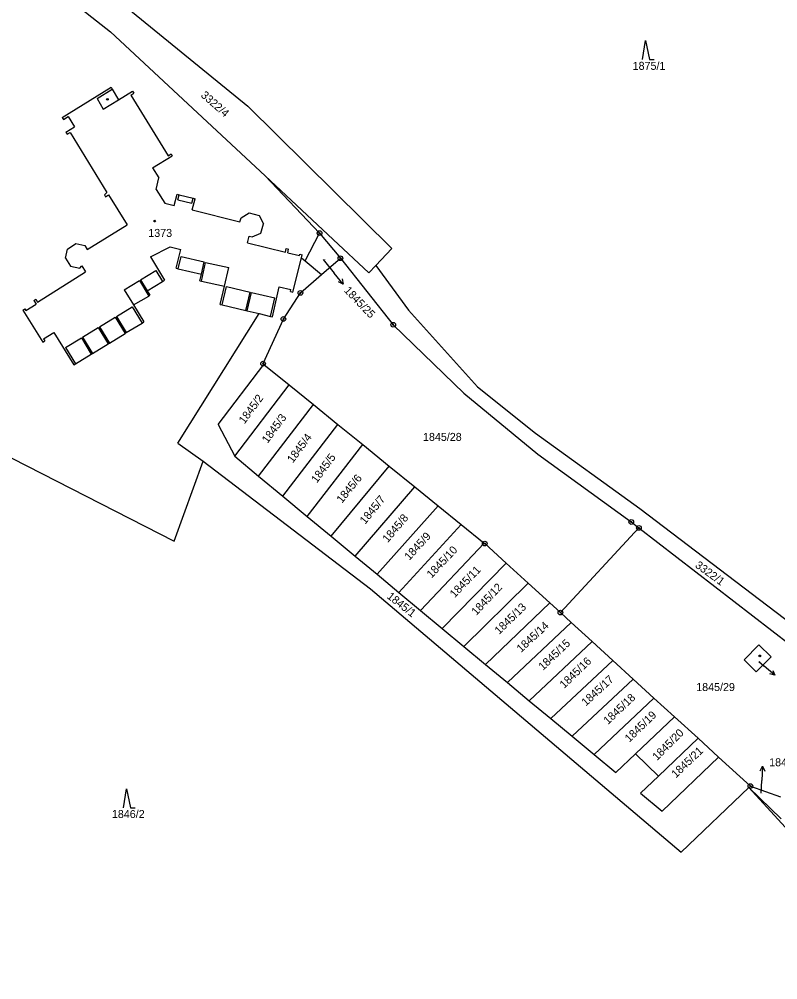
# Model space of a CAD drawing. Extents: x -763205 to -760228, y -1155311 to -1152844.
# Drawn here: x -761769.7 to -761608.6, y -1154979.4 to -1154775.3 of the extents above; entities that cross this region are included whole.
import ezdxf

# ---------------------------------------------------------------- set-up
doc = ezdxf.new("R2010")
doc.units = 0
for name, color, linetype in [('Vrstva 1', 7, 'Continuous'), ('Vrstva 16', 7, 'Continuous'), ('Vrstva 18', 7, 'Continuous'), ('Vrstva 19', 7, 'Continuous'), ('Vrstva 24', 7, 'Continuous'), ('Vrstva 25', 7, 'Continuous'), ('Vrstva 4', 7, 'Continuous'), ('Vrstva 6', 7, 'Continuous')]:
    doc.layers.add(name, color=color, linetype=linetype)

msp = doc.modelspace()

# ---------------------------------------------------------------- linework, layer by layer
at = {"layer": 'Vrstva 1'}
for p, q in [((-761763.82, -1154767.28), (-761750.33, -1154777.96)), ((-761751.6, -1154768.9), (-761721.18, -1154793.77)), ((-761750.33, -1154777.96), (-761717.52, -1154808.57)), ((-761760.62, -1154796.13), (-761750.23, -1154789.72)), ((-761750.23, -1154789.72), (-761749.97, -1154790.15)), ((-761749.97, -1154790.15), (-761748.66, -1154792.38)), ((-761748.66, -1154792.38), (-761745.67, -1154790.55)), ((-761746.05, -1154791.37), (-761745.41, -1154790.97)), ((-761746.05, -1154791.37), (-761738.1, -1154804.29)), ((-761745.67, -1154790.55), (-761745.41, -1154790.97)), ((-761721.18, -1154793.77), (-761690.59, -1154824)), ((-761760.62, -1154796.13), (-761760.36, -1154796.55)), ((-761760.36, -1154796.55), (-761759.34, -1154795.92)), ((-761759.34, -1154795.92), (-761757.97, -1154798.14)), ((-761759.85, -1154799.29), (-761757.97, -1154798.14)), ((-761759.85, -1154799.29), (-761759.58, -1154799.72)), ((-761759.58, -1154799.72), (-761758.9, -1154799.35)), ((-761758.9, -1154799.35), (-761751.15, -1154812.11)), ((-761738.1, -1154804.29), (-761737.46, -1154803.89)), ((-761737.46, -1154803.89), (-761737.22, -1154804.28)), ((-761741.4, -1154806.85), (-761737.22, -1154804.28)), ((-761741.4, -1154806.85), (-761740.09, -1154808.98)), ((-761740.68, -1154811.46), (-761740.09, -1154808.98)), ((-761717.52, -1154808.57), (-761703.03, -1154822.09)), ((-761717.52, -1154808.57), (-761705.94, -1154820.71)), ((-761751.63, -1154812.59), (-761751.15, -1154812.11)), ((-761740.68, -1154811.46), (-761738.84, -1154814.32)), ((-761751.63, -1154812.59), (-761751.39, -1154812.97)), ((-761751.39, -1154812.97), (-761750.76, -1154812.58)), ((-761750.76, -1154812.58), (-761746.84, -1154818.94)), ((-761736.8, -1154814.83), (-761736.21, -1154812.45)), ((-761736.21, -1154812.45), (-761735.77, -1154812.56)), ((-761735.77, -1154812.56), (-761732.81, -1154813.3)), ((-761732.97, -1154815.79), (-761732.38, -1154813.41)), ((-761732.81, -1154813.3), (-761732.38, -1154813.41)), ((-761738.84, -1154814.32), (-761736.8, -1154814.83)), ((-761732.97, -1154815.79), (-761722.85, -1154818.33)), ((-761722.85, -1154818.33), (-761722.59, -1154817.48)), ((-761722.59, -1154817.48), (-761720.87, -1154816.41)), ((-761720.87, -1154816.41), (-761718.8, -1154816.96)), ((-761718.8, -1154816.96), (-761717.86, -1154818.74)), ((-761755.32, -1154824.16), (-761746.84, -1154818.94)), ((-761718.42, -1154820.7), (-761717.86, -1154818.74)), ((-761721.22, -1154822.76), (-761720.87, -1154821.34)), ((-761720.87, -1154821.34), (-761720.23, -1154821.5)), ((-761720.23, -1154821.5), (-761718.42, -1154820.7)), ((-761709.02, -1154826.63), (-761705.94, -1154820.71)), ((-761705.94, -1154820.71), (-761701.52, -1154826.06)), ((-761703.03, -1154822.09), (-761695.45, -1154829.16)), ((-761759.9, -1154826), (-761759.49, -1154824.09)), ((-761759.49, -1154824.09), (-761757.73, -1154822.95)), ((-761757.73, -1154822.95), (-761755.81, -1154823.36)), ((-761755.81, -1154823.36), (-761755.32, -1154824.16)), ((-761741.83, -1154825.78), (-761737.69, -1154823.63)), ((-761737.69, -1154823.63), (-761735.44, -1154824.16)), ((-761736.39, -1154828.18), (-761735.44, -1154824.16)), ((-761721.22, -1154822.76), (-761713.19, -1154824.74)), ((-761713.19, -1154824.74), (-761713.01, -1154824.01)), ((-761713.01, -1154824.01), (-761712.52, -1154824.13)), ((-761712.7, -1154824.87), (-761712.52, -1154824.13)), ((-761693.96, -1154827.57), (-761690.59, -1154824)), ((-761759.9, -1154826), (-761758.81, -1154827.76)), ((-761741.83, -1154825.78), (-761738.85, -1154830.74)), ((-761712.7, -1154824.87), (-761710.21, -1154825.49)), ((-761711.62, -1154833.23), (-761709.81, -1154825.97)), ((-761710.21, -1154825.49), (-761710.14, -1154825.19)), ((-761710.14, -1154825.19), (-761709.65, -1154825.32)), ((-761709.81, -1154825.97), (-761709.65, -1154825.32)), ((-761709.81, -1154825.97), (-761709.02, -1154826.63)), ((-761705.53, -1154829.54), (-761701.52, -1154826.06)), ((-761701.52, -1154826.06), (-761690.3, -1154840.17)), ((-761758.81, -1154827.76), (-761756.85, -1154828.17)), ((-761756.85, -1154828.17), (-761756.45, -1154827.67)), ((-761756.45, -1154827.67), (-761755.65, -1154828.93)), ((-761736.39, -1154828.18), (-761735.96, -1154828.29)), ((-761735.96, -1154828.29), (-761731.04, -1154829.46)), ((-761709.02, -1154826.63), (-761705.53, -1154829.54)), ((-761695.45, -1154829.16), (-761693.96, -1154827.57)), ((-761693.96, -1154827.57), (-761687.07, -1154837.07)), ((-761765.87, -1154835.38), (-761755.65, -1154828.93)), ((-761731.34, -1154830.83), (-761731.04, -1154829.46)), ((-761710, -1154833.41), (-761705.53, -1154829.54)), ((-761742.54, -1154832.97), (-761739.29, -1154831)), ((-761739.29, -1154831), (-761738.85, -1154830.74)), ((-761731.34, -1154830.83), (-761731.04, -1154830.9)), ((-761731.04, -1154830.9), (-761726.13, -1154831.96)), ((-761727.06, -1154835.87), (-761726.13, -1154831.96)), ((-761715.91, -1154838.5), (-761714.51, -1154832.1)), ((-761714.51, -1154832.1), (-761712.01, -1154832.72)), ((-761745.46, -1154835.98), (-761742.23, -1154834.09)), ((-761742.54, -1154832.97), (-761741.97, -1154833.93)), ((-761742.23, -1154834.09), (-761741.97, -1154833.93)), ((-761713.63, -1154838.96), (-761710, -1154833.41)), ((-761712.11, -1154833.11), (-761712.01, -1154832.72)), ((-761712.11, -1154833.11), (-761711.62, -1154833.23)), ((-761768.32, -1154837.17), (-761766.16, -1154835.82)), ((-761766.63, -1154835.01), (-761766.23, -1154834.77)), ((-761766.63, -1154835.01), (-761766.16, -1154835.82)), ((-761766.23, -1154834.77), (-761765.87, -1154835.38)), ((-761745.46, -1154835.98), (-761743.26, -1154839.58)), ((-761727.06, -1154835.87), (-761726.62, -1154835.97)), ((-761726.62, -1154835.97), (-761721.63, -1154837.15)), ((-761768.98, -1154837.05), (-761768.56, -1154836.79)), ((-761768.98, -1154837.05), (-761764.71, -1154843.87)), ((-761768.56, -1154836.79), (-761768.32, -1154837.17)), ((-761736.06, -1154865.31), (-761718.79, -1154837.82)), ((-761721.63, -1154837.15), (-761721.34, -1154837.22)), ((-761721.34, -1154837.22), (-761718.79, -1154837.82)), ((-761718.79, -1154837.82), (-761716.35, -1154838.4)), ((-761716.35, -1154838.4), (-761715.91, -1154838.5)), ((-761687.07, -1154837.07), (-761672.37, -1154853.38)), ((-761746.99, -1154841.86), (-761743.65, -1154839.81)), ((-761743.65, -1154839.81), (-761743.26, -1154839.58)), ((-761717.94, -1154848.45), (-761713.63, -1154838.96)), ((-761690.3, -1154840.17), (-761675.32, -1154854.71)), ((-761764.56, -1154843.18), (-761762.4, -1154841.83)), ((-761762.4, -1154841.83), (-761758.16, -1154848.69)), ((-761750.58, -1154844.06), (-761747.25, -1154842.01)), ((-761747.25, -1154842.01), (-761746.99, -1154841.86)), ((-761764.71, -1154843.87), (-761764.29, -1154843.6)), ((-761764.56, -1154843.18), (-761764.29, -1154843.6)), ((-761754.18, -1154846.26), (-761750.84, -1154844.21)), ((-761750.84, -1154844.21), (-761750.58, -1154844.06)), ((-761757.77, -1154848.46), (-761754.44, -1154846.41)), ((-761754.44, -1154846.41), (-761754.18, -1154846.26)), ((-761758.16, -1154848.69), (-761757.77, -1154848.46)), ((-761727.45, -1154861.4), (-761717.76, -1154848.6)), ((-761717.94, -1154848.45), (-761717.76, -1154848.6)), ((-761717.76, -1154848.6), (-761712.39, -1154852.97)), ((-761723.95, -1154868.12), (-761712.39, -1154852.97)), ((-761712.39, -1154852.97), (-761707.23, -1154857.15)), ((-761675.32, -1154854.71), (-761659.58, -1154867.69)), ((-761672.37, -1154853.38), (-761660.06, -1154863.25)), ((-761718.88, -1154872.33), (-761707.23, -1154857.15)), ((-761707.23, -1154857.15), (-761702.04, -1154861.37)), ((-761727.45, -1154861.4), (-761723.95, -1154868.12)), ((-761713.73, -1154876.61), (-761702.04, -1154861.37)), ((-761702.04, -1154861.37), (-761696.76, -1154865.65)), ((-761660.06, -1154863.25), (-761637.88, -1154879.23)), ((-761778.23, -1154865.02), (-761736.83, -1154886.18)), ((-761736.06, -1154865.31), (-761730.63, -1154869.18)), ((-761708.57, -1154880.89), (-761696.76, -1154865.65)), ((-761696.76, -1154865.65), (-761691.14, -1154870.22)), ((-761736.83, -1154886.18), (-761730.63, -1154869.18)), ((-761730.63, -1154869.18), (-761695.1, -1154896.29)), ((-761723.95, -1154868.12), (-761718.88, -1154872.33)), ((-761659.58, -1154867.69), (-761639.73, -1154882.09)), ((-761703.5, -1154885.1), (-761691.14, -1154870.22)), ((-761691.14, -1154870.22), (-761685.68, -1154874.65)), ((-761718.88, -1154872.33), (-761713.73, -1154876.61)), ((-761698.35, -1154889.38), (-761685.68, -1154874.65)), ((-761685.68, -1154874.65), (-761680.75, -1154878.65)), ((-761713.73, -1154876.61), (-761708.57, -1154880.89)), ((-761693.73, -1154893.21), (-761680.75, -1154878.65)), ((-761680.75, -1154878.65), (-761675.87, -1154882.62)), ((-761637.88, -1154879.23), (-761603.74, -1154905.21)), ((-761708.57, -1154880.89), (-761703.5, -1154885.1)), ((-761689.12, -1154897.04), (-761675.87, -1154882.62)), ((-761675.87, -1154882.62), (-761670.96, -1154886.6)), ((-761654.79, -1154901.34), (-761638.12, -1154883.35)), ((-761639.73, -1154882.09), (-761638.12, -1154883.35)), ((-761638.12, -1154883.35), (-761605.84, -1154908.28)), ((-761703.5, -1154885.1), (-761698.35, -1154889.38)), ((-761684.51, -1154900.87), (-761670.96, -1154886.6)), ((-761670.96, -1154886.6), (-761670.86, -1154886.68)), ((-761670.86, -1154886.68), (-761666.3, -1154890.84)), ((-761698.35, -1154889.38), (-761693.73, -1154893.21)), ((-761679.89, -1154904.7), (-761666.3, -1154890.84)), ((-761666.3, -1154890.84), (-761661.65, -1154895.08)), ((-761693.73, -1154893.21), (-761689.12, -1154897.04)), ((-761675.28, -1154908.53), (-761661.65, -1154895.08)), ((-761661.65, -1154895.08), (-761657.06, -1154899.26)), ((-761695.1, -1154896.29), (-761629.1, -1154952.26)), ((-761689.12, -1154897.04), (-761684.51, -1154900.87)), ((-761670.67, -1154912.36), (-761657.06, -1154899.26)), ((-761657.06, -1154899.26), (-761654.79, -1154901.34)), ((-761684.51, -1154900.87), (-761679.89, -1154904.7)), ((-761654.79, -1154901.34), (-761652.47, -1154903.45)), ((-761666.05, -1154916.19), (-761652.47, -1154903.45)), ((-761652.47, -1154903.45), (-761648.05, -1154907.49)), ((-761679.89, -1154904.7), (-761675.28, -1154908.53)), ((-761661.4, -1154920.06), (-761648.05, -1154907.49)), ((-761648.05, -1154907.49), (-761643.67, -1154911.49)), ((-761675.28, -1154908.53), (-761670.67, -1154912.36)), ((-761615.78, -1154911.39), (-761612.62, -1154908.16)), ((-761612.62, -1154908.16), (-761610.05, -1154910.73)), ((-761656.82, -1154923.86), (-761643.67, -1154911.49)), ((-761643.67, -1154911.49), (-761639.32, -1154915.46)), ((-761615.78, -1154911.39), (-761613.23, -1154913.93)), ((-761613.23, -1154913.93), (-761610.05, -1154910.73)), ((-761670.67, -1154912.36), (-761666.05, -1154916.19)), ((-761666.05, -1154916.19), (-761661.4, -1154920.06)), ((-761652.29, -1154927.62), (-761639.32, -1154915.46)), ((-761639.32, -1154915.46), (-761634.91, -1154919.49)), ((-761661.4, -1154920.06), (-761656.82, -1154923.86)), ((-761647.6, -1154931.52), (-761634.91, -1154919.49)), ((-761634.91, -1154919.49), (-761630.55, -1154923.47)), ((-761656.82, -1154923.86), (-761652.29, -1154927.62)), ((-761638.81, -1154931.36), (-761630.55, -1154923.47)), ((-761630.55, -1154923.47), (-761625.54, -1154928.05)), ((-761652.29, -1154927.62), (-761647.6, -1154931.52)), ((-761633.98, -1154936.09), (-761625.54, -1154928.05)), ((-761625.54, -1154928.05), (-761621.18, -1154932.03)), ((-761647.6, -1154931.52), (-761642.98, -1154935.35)), ((-761642.98, -1154935.35), (-761638.81, -1154931.36)), ((-761638.81, -1154931.36), (-761633.98, -1154936.09)), ((-761633.14, -1154943.52), (-761621.18, -1154932.03)), ((-761621.18, -1154932.03), (-761614.43, -1154938.19)), ((-761637.76, -1154939.69), (-761633.98, -1154936.09)), ((-761629.1, -1154952.26), (-761614.78, -1154938.49)), ((-761614.78, -1154938.49), (-761577.39, -1154979.36)), ((-761614.78, -1154938.49), (-761607.86, -1154945.18)), ((-761614.43, -1154938.19), (-761608, -1154940.48)), ((-761637.76, -1154939.69), (-761633.14, -1154943.52))]:
    msp.add_line(p, q, dxfattribs=at)
at = {"layer": 'Vrstva 16'}
for p, q in [((-761705.21, -1154826.33), (-761702.82, -1154829.23)), ((-761700.912, -1154831.545), (-761702.82, -1154829.23)), ((-761612.62, -1154911.76), (-761611.51, -1154912.71)), ((-761609.224, -1154914.653), (-761611.51, -1154912.71)), ((-761611.828, -1154933.994), (-761611.99, -1154936.99)), ((-761612.14, -1154939.74), (-761611.99, -1154936.99))]:
    msp.add_line(p, q, dxfattribs=at)
for points in [[(-761701.162, -1154830.455), (-761700.912, -1154831.545), (-761701.934, -1154831.091)], [(-761609.662, -1154913.624), (-761609.224, -1154914.653), (-761610.31, -1154914.386)], [(-761612.381, -1154934.966), (-761611.828, -1154933.994), (-761611.382, -1154935.02)]]:
    msp.add_lwpolyline(points, dxfattribs=at)
at = {"layer": 'Vrstva 24'}
for centre, radius in [((-761705.94, -1154820.71), 0.5), ((-761705.94, -1154820.71), 0.1), ((-761701.52, -1154826.06), 0.5), ((-761701.52, -1154826.06), 0.1), ((-761710, -1154833.41), 0.5), ((-761710, -1154833.41), 0.1), ((-761713.63, -1154838.96), 0.5), ((-761713.63, -1154838.96), 0.1), ((-761690.3, -1154840.17), 0.5), ((-761690.3, -1154840.17), 0.1), ((-761717.94, -1154848.45), 0.5), ((-761717.94, -1154848.45), 0.1), ((-761639.73, -1154882.09), 0.5), ((-761639.73, -1154882.09), 0.1), ((-761638.12, -1154883.35), 0.5), ((-761638.12, -1154883.35), 0.1), ((-761670.86, -1154886.68), 0.5), ((-761670.86, -1154886.68), 0.1), ((-761654.79, -1154901.34), 0.5), ((-761654.79, -1154901.34), 0.1), ((-761614.43, -1154938.19), 0.5), ((-761614.43, -1154938.19), 0.1)]:
    msp.add_circle(centre, radius, dxfattribs=at)
at = {"layer": 'Vrstva 25'}
for points in [[(-761637.38, -1154783.82), (-761636.68, -1154779.82), (-761635.88, -1154783.82), (-761634.88, -1154783.82)], [(-761747.62, -1154942.79), (-761746.92, -1154938.79), (-761746.12, -1154942.79), (-761745.12, -1154942.79)]]:
    msp.add_lwpolyline(points, dxfattribs=at)
for centre in [(-761751, -1154792.28), (-761740.95, -1154818.17), (-761612.43, -1154910.54)]:
    msp.add_circle(centre, 0.175, dxfattribs=at)
at = {"layer": 'Vrstva 4'}
for p, q in [((-761753.21, -1154792.14), (-761749.97, -1154790.15)), ((-761753.21, -1154792.14), (-761751.9, -1154794.38)), ((-761751.9, -1154794.38), (-761748.66, -1154792.38)), ((-761736.04, -1154813.63), (-761735.77, -1154812.56)), ((-761736.04, -1154813.63), (-761733.08, -1154814.37)), ((-761733.08, -1154814.37), (-761732.81, -1154813.3)), ((-761735.96, -1154828.29), (-761735.33, -1154825.66)), ((-761735.33, -1154825.66), (-761730.47, -1154826.81)), ((-761731.04, -1154829.46), (-761730.47, -1154826.81)), ((-761731.04, -1154830.9), (-761730.19, -1154826.97)), ((-761730.19, -1154826.97), (-761725.21, -1154828.05)), ((-761726.13, -1154831.96), (-761725.21, -1154828.05)), ((-761743.95, -1154830.63), (-761740.7, -1154828.66)), ((-761740.7, -1154828.66), (-761739.29, -1154831)), ((-761747.43, -1154832.77), (-761744.16, -1154830.81)), ((-761744.16, -1154830.81), (-761742.23, -1154834.09)), ((-761743.95, -1154830.63), (-761742.54, -1154832.97)), ((-761726.62, -1154835.97), (-761725.69, -1154832.06)), ((-761725.69, -1154832.06), (-761720.71, -1154833.24)), ((-761747.43, -1154832.77), (-761745.46, -1154835.98)), ((-761721.63, -1154837.15), (-761720.71, -1154833.24)), ((-761721.34, -1154837.22), (-761720.42, -1154833.31)), ((-761720.42, -1154833.31), (-761715.43, -1154834.49)), ((-761716.35, -1154838.4), (-761715.43, -1154834.49)), ((-761749.08, -1154838.43), (-761745.75, -1154836.39)), ((-761745.75, -1154836.39), (-761743.65, -1154839.81)), ((-761752.68, -1154840.63), (-761749.34, -1154838.59)), ((-761749.34, -1154838.59), (-761747.25, -1154842.01)), ((-761749.08, -1154838.43), (-761746.99, -1154841.86)), ((-761756.27, -1154842.83), (-761752.94, -1154840.79)), ((-761752.94, -1154840.79), (-761750.84, -1154844.21)), ((-761752.68, -1154840.63), (-761750.58, -1154844.06)), ((-761756.27, -1154842.83), (-761754.18, -1154846.26)), ((-761759.87, -1154845.03), (-761756.53, -1154842.99)), ((-761756.53, -1154842.99), (-761754.44, -1154846.41)), ((-761759.87, -1154845.03), (-761757.77, -1154848.46))]:
    msp.add_line(p, q, dxfattribs=at)
at = {"layer": 'Vrstva 6'}
msp.add_line((-761614.78, -1154938.49), (-761614.43, -1154938.19), dxfattribs=at)

# ---------------------------------------------------------------- texts
at = {"layer": 'Vrstva 16'}
msp.add_text('1845/25', height=1.7, rotation=313.80898, dxfattribs=at).set_placement((-761700.865, -1154833.01))
msp.add_text('1845/30', height=1.7, dxfattribs=at).set_placement((-761610.437, -1154933.99))
at = {"layer": 'Vrstva 18'}
for s, height, p in [('1875/1', 1.7, (-761639.437, -1154786.02)), ('1845/25', 0.1, (-761705.187, -1154826.33)), ('1845/28', 1.7, (-761683.967, -1154864.86)), ('1845/29', 1.7, (-761625.937, -1154918.01)), ('1845/30', 0.1, (-761612.117, -1154939.74)), ('1846/2', 1.7, (-761750.047, -1154944.99))]:
    msp.add_text(s, height=height, dxfattribs=at).set_placement(p)
for s, rotation, p in [('3322/4', 318.67912, (-761731.292, -1154791.617)), ('1845/2', 53.68614, (-761721.887, -1154861.384)), ('1845/3', 53.68614, (-761716.977, -1154865.504)), ('1845/4', 53.57155, (-761711.607, -1154869.674)), ('1845/5', 53.68614, (-761706.517, -1154873.944)), ('1845/6', 50.99324, (-761701.183, -1154878.225)), ('1845/7', 50.70676, (-761696.261, -1154882.696)), ('1845/8', 49.67544, (-761691.456, -1154886.591)), ('1845/9', 47.4982, (-761686.855, -1154890.35)), ('1845/10', 46.69606, (-761682.151, -1154894.144)), ('1845/11', 46.06581, (-761677.248, -1154898.307)), ('3322/1', 323.89304, (-761626.308, -1154891.6)), ('1845/12', 46.58147, (-761672.64, -1154902.055)), ('1845/1', 322.00228, (-761691.771, -1154898.152)), ('1845/13', 44.28964, (-761667.769, -1154906.076)), ('1845/14', 42.68536, (-761663.131, -1154909.914)), ('1845/15', 43.65938, (-761658.486, -1154913.729)), ('1845/16', 44.00316, (-761653.968, -1154917.557)), ('1845/17', 42.51347, (-761649.371, -1154921.305)), ('1845/18', 43.37291, (-761644.675, -1154925.23)), ('1845/19', 44.11775, (-761640.138, -1154929.007)), ('1845/20', 44.97719, (-761634.252, -1154932.882)), ('1845/21', 43.65938, (-761630.256, -1154936.579))]:
    msp.add_text(s, height=1.7, rotation=rotation, dxfattribs=at).set_placement(p)
at = {"layer": 'Vrstva 19'}
for s, height, p in [('1373', 1.7, (-761742.317, -1154821.52)), ('1396', 0.1, (-761612.597, -1154911.76))]:
    msp.add_text(s, height=height, dxfattribs=at).set_placement(p)

doc.saveas('drawing.dxf')
